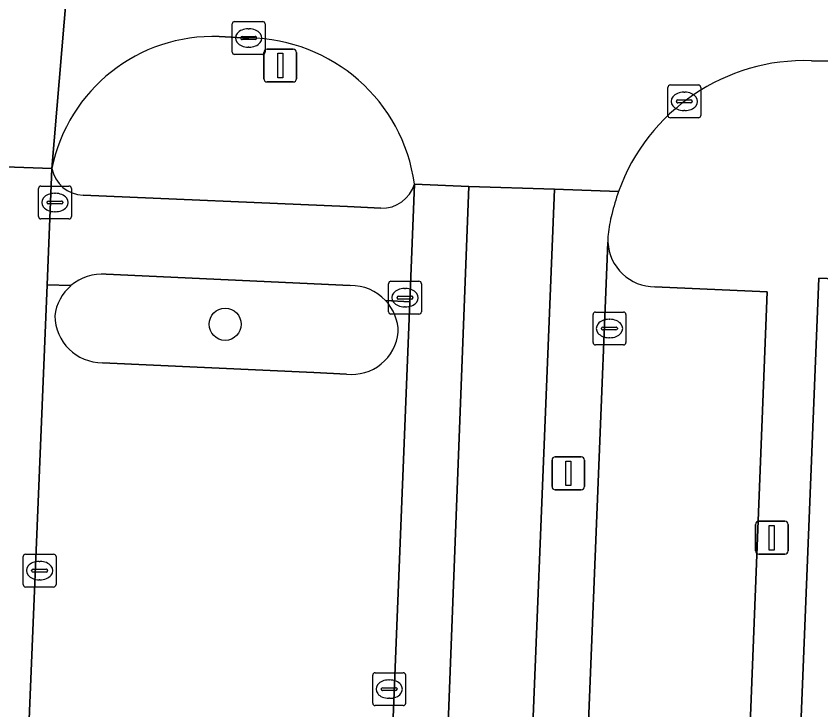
# Model space of a CAD drawing. Extents: x 160732 to 162107, y 387428 to 388479.
# Drawn here: x 161504.03 to 161528.51, y 387536.47 to 387557.58 of the extents above; entities that cross this region are included whole.
import ezdxf

# ---------------------------------------------------------------- set-up
doc = ezdxf.new("R2010")
doc.units = 0
for name, color, linetype in [('IMGEO_Boom', 7, 'Continuous'), ('IMGEO_Kolk', 7, 'Continuous'), ('IMGEO_Lichtmast', 7, 'Continuous'), ('IMGEO_Pand', 7, 'Continuous'), ('IMGEO_Parkeervlak_open', 7, 'Continuous'), ('IMGEO_Rijbaan_lokaal_gesloten', 7, 'Continuous'), ('IMGEO_Rijbaan_lokaal_open', 7, 'Continuous'), ('IMGEO_Verkeerseiland_groen', 7, 'Continuous'), ('IMGEO_Voetpad_open', 7, 'Continuous')]:
    doc.layers.add(name, color=color, linetype=linetype)

msp = doc.modelspace()

# ---------------------------------------------------------------- linework, layer by layer
at = {"layer": 'IMGEO_Boom'}
msp.add_circle((161510.392, 387548.206), 0.489, dxfattribs=at)
at = {"layer": 'IMGEO_Kolk'}
for p, q in [((161510.606, 387556.489), (161510.606, 387557.341)), ((161510.681, 387557.415), (161511.533, 387557.415)), ((161511.607, 387557.341), (161511.607, 387556.489)), ((161511.094, 387557.195), (161511.119, 387557.195)), ((161510.865, 387556.909), (161510.865, 387556.921)), ((161511.303, 387556.872), (161510.905, 387556.872)), ((161510.908, 387556.958), (161511.306, 387556.958)), ((161511.349, 387556.921), (161511.349, 387556.909)), ((161511.117, 387556.635), (161511.092, 387556.635)), ((161511.533, 387556.415), (161510.681, 387556.415)), ((161523.858, 387554.56), (161523.858, 387555.412)), ((161523.933, 387555.486), (161524.785, 387555.486)), ((161524.859, 387555.412), (161524.859, 387554.56)), ((161524.346, 387555.266), (161524.371, 387555.266)), ((161524.117, 387554.98), (161524.117, 387554.992)), ((161524.555, 387554.943), (161524.157, 387554.943)), ((161524.16, 387555.029), (161524.558, 387555.029)), ((161524.601, 387554.992), (161524.601, 387554.98)), ((161524.369, 387554.706), (161524.344, 387554.706)), ((161524.785, 387554.486), (161523.933, 387554.486)), ((161504.789, 387552.41), (161505.641, 387552.41)), ((161504.714, 387551.484), (161504.714, 387552.336)), ((161505.202, 387552.19), (161505.227, 387552.19)), ((161505.715, 387552.336), (161505.715, 387551.484)), ((161504.973, 387551.904), (161504.973, 387551.916)), ((161505.016, 387551.953), (161505.414, 387551.953)), ((161505.457, 387551.916), (161505.457, 387551.904)), ((161505.411, 387551.867), (161505.013, 387551.867)), ((161505.225, 387551.63), (161505.2, 387551.63)), ((161505.641, 387551.41), (161504.789, 387551.41)), ((161515.435, 387549.514), (161516.287, 387549.514)), ((161515.36, 387548.588), (161515.36, 387549.44)), ((161515.848, 387549.294), (161515.873, 387549.294)), ((161516.361, 387549.44), (161516.361, 387548.588)), ((161515.619, 387549.008), (161515.619, 387549.02)), ((161515.662, 387549.057), (161516.06, 387549.057)), ((161516.103, 387549.02), (161516.103, 387549.008)), ((161516.057, 387548.971), (161515.659, 387548.971)), ((161515.871, 387548.734), (161515.846, 387548.734)), ((161516.287, 387548.514), (161515.435, 387548.514)), ((161521.581, 387547.651), (161521.581, 387548.503)), ((161521.656, 387548.577), (161522.508, 387548.577)), ((161522.582, 387548.503), (161522.582, 387547.651)), ((161522.069, 387548.357), (161522.094, 387548.357)), ((161521.84, 387548.071), (161521.84, 387548.083)), ((161522.278, 387548.034), (161521.88, 387548.034)), ((161521.883, 387548.12), (161522.281, 387548.12)), ((161522.324, 387548.083), (161522.324, 387548.071)), ((161522.092, 387547.797), (161522.067, 387547.797)), ((161522.508, 387547.577), (161521.656, 387547.577)), ((161504.322, 387541.212), (161505.174, 387541.212)), ((161504.247, 387540.286), (161504.247, 387541.138)), ((161504.735, 387540.992), (161504.76, 387540.992)), ((161505.248, 387541.138), (161505.248, 387540.286)), ((161504.506, 387540.706), (161504.506, 387540.718)), ((161504.944, 387540.669), (161504.546, 387540.669)), ((161504.549, 387540.755), (161504.947, 387540.755)), ((161504.99, 387540.718), (161504.99, 387540.706)), ((161504.758, 387540.432), (161504.733, 387540.432)), ((161505.174, 387540.212), (161504.322, 387540.212)), ((161514.881, 387536.68), (161514.881, 387537.532)), ((161514.956, 387537.606), (161515.808, 387537.606)), ((161515.882, 387537.532), (161515.882, 387536.68)), ((161515.369, 387537.386), (161515.394, 387537.386)), ((161515.14, 387537.1), (161515.14, 387537.112)), ((161515.578, 387537.063), (161515.18, 387537.063)), ((161515.183, 387537.149), (161515.581, 387537.149)), ((161515.624, 387537.112), (161515.624, 387537.1)), ((161515.392, 387536.826), (161515.367, 387536.826)), ((161515.808, 387536.606), (161514.956, 387536.606))]:
    msp.add_line(p, q, dxfattribs=at)
for points in [[(161510.606, 387556.489), (161510.606, 387557.341)], [(161510.681, 387557.415), (161511.533, 387557.415)], [(161511.607, 387557.341), (161511.607, 387556.489)], [(161511.533, 387556.415), (161510.681, 387556.415)], [(161523.858, 387554.56), (161523.858, 387555.412)], [(161523.933, 387555.486), (161524.785, 387555.486)], [(161524.859, 387555.412), (161524.859, 387554.56)], [(161524.785, 387554.486), (161523.933, 387554.486)], [(161504.789, 387552.41), (161505.641, 387552.41)], [(161504.714, 387551.484), (161504.714, 387552.336)], [(161505.715, 387552.336), (161505.715, 387551.484)], [(161505.641, 387551.41), (161504.789, 387551.41)], [(161515.435, 387549.514), (161516.287, 387549.514)], [(161515.36, 387548.588), (161515.36, 387549.44)], [(161516.361, 387549.44), (161516.361, 387548.588)], [(161516.287, 387548.514), (161515.435, 387548.514)], [(161521.581, 387547.651), (161521.581, 387548.503)], [(161521.656, 387548.577), (161522.508, 387548.577)], [(161522.582, 387548.503), (161522.582, 387547.651)], [(161522.508, 387547.577), (161521.656, 387547.577)], [(161504.322, 387541.212), (161505.174, 387541.212)], [(161504.247, 387540.286), (161504.247, 387541.138)], [(161505.248, 387541.138), (161505.248, 387540.286)], [(161505.174, 387540.212), (161504.322, 387540.212)], [(161514.881, 387536.68), (161514.881, 387537.532)], [(161514.956, 387537.606), (161515.808, 387537.606)], [(161515.882, 387537.532), (161515.882, 387536.68)], [(161515.808, 387536.606), (161514.956, 387536.606)]]:
    msp.add_lwpolyline(points, dxfattribs=at)
for centre, radius, start, end in [((161510.683, 387557.339), 0.0765, 91.552, 178.448), ((161510.683, 387557.339), 0.0765, 91.552, 178.448), ((161511.531, 387557.339), 0.0765, 1.552, 88.448), ((161511.531, 387557.339), 0.0765, 1.552, 88.448), ((161510.905, 387556.918), 0.0403, 85.8775, 175.7526), ((161510.902, 387556.908), 0.0366, 178.938, 274.7102), ((161511.306, 387556.915), 0.043, 264.8664, 352.4533), ((161511.31, 387556.92), 0.0386, 1.7309, 96.639), ((161510.683, 387556.491), 0.0765, 181.552, 268.448), ((161510.683, 387556.491), 0.0765, 181.552, 268.448), ((161511.531, 387556.491), 0.0765, 271.552, 358.448), ((161511.531, 387556.491), 0.0765, 271.552, 358.448), ((161523.935, 387555.41), 0.0765, 91.552, 178.448), ((161523.935, 387555.41), 0.0765, 91.552, 178.448), ((161524.783, 387555.41), 0.0765, 1.552, 88.448), ((161524.783, 387555.41), 0.0765, 1.552, 88.448), ((161524.157, 387554.989), 0.0403, 85.8775, 175.7526), ((161524.154, 387554.979), 0.0366, 178.938, 274.7102), ((161524.558, 387554.986), 0.043, 264.8664, 352.4533), ((161524.562, 387554.991), 0.0386, 1.7309, 96.639), ((161523.935, 387554.562), 0.0765, 181.552, 268.448), ((161523.935, 387554.562), 0.0765, 181.552, 268.448), ((161524.783, 387554.562), 0.0765, 271.552, 358.448), ((161524.783, 387554.562), 0.0765, 271.552, 358.448), ((161504.791, 387552.334), 0.0765, 91.552, 178.448), ((161504.791, 387552.334), 0.0765, 91.552, 178.448), ((161505.639, 387552.334), 0.0765, 1.552, 88.448), ((161505.639, 387552.334), 0.0765, 1.552, 88.448), ((161505.013, 387551.913), 0.0403, 85.8775, 175.7526), ((161505.418, 387551.915), 0.0386, 1.7309, 96.639), ((161505.01, 387551.903), 0.0366, 178.938, 274.7102), ((161505.414, 387551.91), 0.043, 264.8664, 352.4533), ((161504.791, 387551.486), 0.0765, 181.552, 268.448), ((161504.791, 387551.486), 0.0765, 181.552, 268.448), ((161505.639, 387551.486), 0.0765, 271.552, 358.448), ((161505.639, 387551.486), 0.0765, 271.552, 358.448), ((161515.437, 387549.438), 0.0765, 91.552, 178.448), ((161515.437, 387549.438), 0.0765, 91.552, 178.448), ((161516.285, 387549.438), 0.0765, 1.552, 88.448), ((161516.285, 387549.438), 0.0765, 1.552, 88.448), ((161515.659, 387549.017), 0.0403, 85.8775, 175.7526), ((161515.656, 387549.007), 0.0366, 178.938, 274.7102), ((161516.06, 387549.014), 0.043, 264.8664, 352.4533), ((161516.064, 387549.019), 0.0386, 1.7309, 96.639), ((161515.437, 387548.59), 0.0765, 181.552, 268.448), ((161515.437, 387548.59), 0.0765, 181.552, 268.448), ((161516.285, 387548.59), 0.0765, 271.552, 358.448), ((161516.285, 387548.59), 0.0765, 271.552, 358.448), ((161521.658, 387548.501), 0.0765, 91.552, 178.448), ((161521.658, 387548.501), 0.0765, 91.552, 178.448), ((161522.506, 387548.501), 0.0765, 1.552, 88.448), ((161522.506, 387548.501), 0.0765, 1.552, 88.448), ((161521.88, 387548.08), 0.0403, 85.8775, 175.7526), ((161521.877, 387548.07), 0.0366, 178.938, 274.7102), ((161522.281, 387548.077), 0.043, 264.8664, 352.4533), ((161522.285, 387548.082), 0.0386, 1.7309, 96.639), ((161521.658, 387547.653), 0.0765, 181.552, 268.448), ((161521.658, 387547.653), 0.0765, 181.552, 268.448), ((161522.506, 387547.653), 0.0765, 271.552, 358.448), ((161522.506, 387547.653), 0.0765, 271.552, 358.448), ((161504.324, 387541.136), 0.0765, 91.552, 178.448), ((161504.324, 387541.136), 0.0765, 91.552, 178.448), ((161505.172, 387541.136), 0.0765, 1.552, 88.448), ((161505.172, 387541.136), 0.0765, 1.552, 88.448), ((161504.546, 387540.715), 0.0403, 85.8775, 175.7526), ((161504.543, 387540.705), 0.0366, 178.938, 274.7102), ((161504.947, 387540.712), 0.043, 264.8664, 352.4533), ((161504.951, 387540.717), 0.0386, 1.7309, 96.639), ((161504.324, 387540.288), 0.0765, 181.552, 268.448), ((161504.324, 387540.288), 0.0765, 181.552, 268.448), ((161505.172, 387540.288), 0.0765, 271.552, 358.448), ((161505.172, 387540.288), 0.0765, 271.552, 358.448), ((161514.958, 387537.53), 0.0765, 91.552, 178.448), ((161514.958, 387537.53), 0.0765, 91.552, 178.448), ((161515.806, 387537.53), 0.0765, 1.552, 88.448), ((161515.806, 387537.53), 0.0765, 1.552, 88.448), ((161515.18, 387537.109), 0.0403, 85.8775, 175.7526), ((161515.177, 387537.099), 0.0366, 178.938, 274.7102), ((161515.581, 387537.106), 0.043, 264.8664, 352.4533), ((161515.585, 387537.111), 0.0386, 1.7309, 96.639), ((161514.958, 387536.682), 0.0765, 181.552, 268.448), ((161514.958, 387536.682), 0.0765, 181.552, 268.448), ((161515.806, 387536.682), 0.0765, 271.552, 358.448), ((161515.806, 387536.682), 0.0765, 271.552, 358.448)]:
    msp.add_arc(centre, radius, start, end, dxfattribs=at)
for centre, major_axis, ratio, start_param, end_param in [((161511.093, 387556.915), (-0.387, 0.002), 0.722429, 4.712389, 7.853982), ((161511.118, 387556.915), (-0.39, 0.002), 0.717154, 1.570796, 4.712389), ((161524.345, 387554.986), (-0.387, 0.002), 0.722429, 4.712389, 7.853982), ((161524.37, 387554.986), (-0.39, 0.002), 0.717154, 1.570796, 4.712389), ((161505.201, 387551.91), (-0.387, 0.002), 0.722429, 4.712389, 7.853982), ((161505.226, 387551.91), (-0.39, 0.002), 0.717154, 1.570796, 4.712389), ((161515.847, 387549.014), (-0.387, 0.002), 0.722429, 4.712389, 7.853982), ((161515.872, 387549.014), (-0.39, 0.002), 0.717154, 1.570796, 4.712389), ((161522.068, 387548.077), (-0.387, 0.002), 0.722429, 4.712389, 7.853982), ((161522.093, 387548.077), (-0.39, 0.002), 0.717154, 1.570796, 4.712389), ((161504.734, 387540.712), (-0.387, 0.002), 0.722429, 4.712389, 7.853982), ((161504.759, 387540.712), (-0.39, 0.002), 0.717154, 1.570796, 4.712389), ((161515.368, 387537.106), (-0.387, 0.002), 0.722429, 4.712389, 7.853982), ((161515.393, 387537.106), (-0.39, 0.002), 0.717154, 1.570796, 4.712389)]:
    msp.add_ellipse(centre, major_axis=major_axis, ratio=ratio, start_param=start_param, end_param=end_param, dxfattribs=at)
at = {"layer": 'IMGEO_Lichtmast'}
for p, q in [((161511.672, 387556.577), (161512.462, 387556.577)), ((161512.462, 387556.577), (161511.672, 387556.577)), ((161511.572, 387555.677), (161511.572, 387556.477)), ((161511.572, 387556.477), (161511.572, 387555.677)), ((161512.562, 387556.477), (161512.562, 387555.677)), ((161512.562, 387555.677), (161512.562, 387556.477)), ((161512.462, 387555.577), (161511.672, 387555.577)), ((161511.672, 387555.577), (161512.462, 387555.577)), ((161520.434, 387544.171), (161521.224, 387544.171)), ((161521.224, 387544.171), (161520.434, 387544.171)), ((161520.334, 387543.271), (161520.334, 387544.071)), ((161520.334, 387544.071), (161520.334, 387543.271)), ((161521.324, 387544.071), (161521.324, 387543.271)), ((161521.324, 387543.271), (161521.324, 387544.071)), ((161521.224, 387543.171), (161520.434, 387543.171)), ((161520.434, 387543.171), (161521.224, 387543.171)), ((161526.623, 387542.211), (161527.413, 387542.211)), ((161527.413, 387542.211), (161526.623, 387542.211)), ((161526.523, 387541.311), (161526.523, 387542.111)), ((161526.523, 387542.111), (161526.523, 387541.311)), ((161527.513, 387542.111), (161527.513, 387541.311)), ((161527.513, 387541.311), (161527.513, 387542.111)), ((161527.413, 387541.211), (161526.623, 387541.211)), ((161526.623, 387541.211), (161527.413, 387541.211))]:
    msp.add_line(p, q, dxfattribs=at)
for points in [[(161511.992, 387556.452), (161512.142, 387556.452), (161512.142, 387555.702), (161511.992, 387555.702), (161511.992, 387556.452)], [(161520.754, 387544.046), (161520.904, 387544.046), (161520.904, 387543.296), (161520.754, 387543.296), (161520.754, 387544.046)], [(161526.943, 387542.086), (161527.093, 387542.086), (161527.093, 387541.336), (161526.943, 387541.336), (161526.943, 387542.086)]]:
    msp.add_lwpolyline(points, dxfattribs=at)
for centre, start, end in [((161511.672, 387556.477), 90, 180), ((161511.672, 387556.477), 90, 180), ((161512.462, 387556.477), 0, 90), ((161512.462, 387556.477), 360, 90), ((161511.672, 387555.677), 180, 270), ((161511.672, 387555.677), 180, 270), ((161512.462, 387555.677), 270, 0), ((161512.462, 387555.677), 270, 0), ((161520.434, 387544.071), 90, 180), ((161520.434, 387544.071), 90, 180), ((161521.224, 387544.071), 0, 90), ((161521.224, 387544.071), 360, 90), ((161520.434, 387543.271), 180, 270), ((161520.434, 387543.271), 180, 270), ((161521.224, 387543.271), 270, 0), ((161521.224, 387543.271), 270, 0), ((161526.623, 387542.111), 90, 180), ((161526.623, 387542.111), 90, 180), ((161527.413, 387542.111), 0, 90), ((161527.413, 387542.111), 360, 90), ((161526.623, 387541.311), 180, 270), ((161526.623, 387541.311), 180, 270), ((161527.413, 387541.311), 270, 0), ((161527.413, 387541.311), 270, 0)]:
    msp.add_arc(centre, 0.1, start, end, dxfattribs=at)
at = {"layer": 'IMGEO_Pand'}
msp.add_lwpolyline([(161548.154, 387548.818), (161543.656, 387548.999), (161538.115, 387549.223), (161528.451, 387549.613), (161526.651, 387505), (161526.449, 387500), (161525.663, 387480.519), (161548.044, 387479.616), (161550.937, 387479.499), (161551.189, 387485.744), (161546.196, 387485.99), (161546.184, 387500)], close=True, dxfattribs=at)
at = {"layer": 'IMGEO_Parkeervlak_open'}
for points in [[(161522.033, 387550.706), (161520.557, 387514.2)], [(161505.699, 387549.381), (161504.977, 387549.41), (161503.602, 387516.124)], [(161526.878, 387549.19), (161523.466, 387549.349)], [(161522.137, 387515.523), (161525.552, 387515.379), (161526.878, 387549.19)], [(161514.677, 387515.765), (161516.006, 387548.893)], [(161516.006, 387548.893), (161515.272, 387548.926)], [(161514.081, 387546.686), (161513.09, 387546.734), (161506.661, 387547.034)]]:
    msp.add_lwpolyline(points, dxfattribs=at)
for centre, radius, start, end in [((161523.453, 387550.77), 1.421, 182.5826, 270.5381), ((161506.648, 387548.281), 1.452, 130.7903, 172.7797), ((161514.216, 387547.944), 1.442, 0.9207, 42.9291), ((161506.665, 387548.492), 1.458, 181.1103, 269.8433), ((161514.23, 387548.114), 1.436, 264.0495, 354.1245)]:
    msp.add_arc(centre, radius, start, end, dxfattribs=at)
at = {"layer": 'IMGEO_Rijbaan_lokaal_gesloten'}
for points in [[(161506.489, 387569.304), (161506.467, 387569.305), (161504.805, 387569.35), (161501.558, 387569.484), (161499.866, 387569.531), (161499.746, 387566.596), (161499.439, 387559.049), (161499.273, 387554.963), (161499.22, 387553.181), (161500.888, 387553.135), (161503.405, 387553.006), (161505.123, 387552.947), (161506.47, 387568.957)], [(161506.47, 387568.957), (161505.123, 387552.947)], [(161528.228, 387556.224), (161529.058, 387556.206), (161529.118, 387557.878), (161583.046, 387555.682), (161623.924, 387554.084), (161671.968, 387552.174), (161671.874, 387550.474), (161674.671, 387550.36), (161675.523, 387550.334), (161691.139, 387549.683), (161691.187, 387551.341), (161722.277, 387550.081), (161751.076, 387548.942), (161751.174, 387552.103), (161722.559, 387553.276), (161691.289, 387554.55), (161691.349, 387556.218), (161690.713, 387556.247)], [(161510.212, 387556.96), (161511.107, 387556.915)], [(161501.898, 387516.03), (161503.405, 387553.006), (161500.888, 387553.135), (161499.001, 387506.399), (161518.528, 387505.667), (161520.406, 387552.315)], [(161516.15, 387552.473), (161517.803, 387552.399), (161520.406, 387552.315), (161522.355, 387552.241)], [(161520.406, 387552.315), (161517.803, 387552.399), (161516.42, 387516.57)]]:
    msp.add_lwpolyline(points, dxfattribs=at)
for centre, radius, start, end in [((161510.035, 387551.951), 5.012, 87.9808, 168.5353), ((161511.045, 387551.761), 5.155, 7.9428, 89.3084), ((161528.02, 387550.209), 6.018, 88.0197, 160.2696)]:
    msp.add_arc(centre, radius, start, end, dxfattribs=at)
at = {"layer": 'IMGEO_Rijbaan_lokaal_open'}
for points in [[(161503.603, 387515.547), (161503.595, 387516.004), (161503.602, 387516.124), (161504.977, 387549.41), (161505.123, 387552.947), (161503.405, 387553.006), (161501.898, 387516.03)], [(161516.42, 387516.57), (161517.803, 387552.399), (161516.15, 387552.473), (161516.006, 387548.893), (161514.677, 387515.765), (161514.681, 387515.737), (161514.684, 387515.708)], [(161522.355, 387552.241), (161520.406, 387552.315), (161518.528, 387505.667), (161519.22, 387505.641)], [(161520.245, 387506.575), (161520.548, 387514.073), (161520.557, 387514.2), (161522.033, 387550.706)]]:
    msp.add_lwpolyline(points, dxfattribs=at)
for centre, radius, start, end in [((161528.126, 387550.179), 6.128, 160.3375, 167.072), ((161526.336, 387550.467), 4.321, 165.4905, 173.7348), ((161523.389, 387550.776), 1.357, 173.1074, 182.9597)]:
    msp.add_arc(centre, radius, start, end, dxfattribs=at)
at = {"layer": 'IMGEO_Verkeerseiland_groen'}
for points in [[(161511.107, 387556.915), (161510.212, 387556.96)], [(161506.076, 387552.135), (161514.115, 387551.785), (161515.129, 387551.735)], [(161514.193, 387549.383), (161506.77, 387549.73)], [(161506.661, 387547.034), (161513.09, 387546.734), (161514.081, 387546.686)]]:
    msp.add_lwpolyline(points, dxfattribs=at)
for centre, radius, start, end in [((161510.035, 387551.951), 5.012, 87.9808, 168.5353), ((161511.045, 387551.761), 5.155, 7.9428, 89.3084), ((161506.096, 387553.123), 0.988, 190.2667, 268.8683), ((161515.158, 387552.77), 1.035, 268.3877, 343.3326), ((161506.651, 387548.277), 1.458, 85.3183, 130.7795), ((161506.648, 387548.281), 1.452, 130.7903, 172.7797), ((161514.218, 387547.941), 1.442, 43.0805, 91.0103), ((161514.216, 387547.944), 1.442, 0.9207, 42.9291), ((161506.665, 387548.492), 1.458, 181.1103, 269.8433), ((161514.23, 387548.114), 1.436, 264.0495, 354.1245)]:
    msp.add_arc(centre, radius, start, end, dxfattribs=at)
at = {"layer": 'IMGEO_Voetpad_open'}
for points in [[(161529.058, 387556.206), (161528.228, 387556.224)], [(161505.123, 387552.947), (161504.977, 387549.41), (161505.699, 387549.381)], [(161515.272, 387548.926), (161516.006, 387548.893), (161516.15, 387552.473)], [(161515.129, 387551.735), (161514.115, 387551.785), (161506.076, 387552.135)], [(161506.77, 387549.73), (161514.193, 387549.383)], [(161519.22, 387505.641), (161518.528, 387505.667), (161499.001, 387506.399), (161498.994, 387506.192), (161526.651, 387505), (161528.451, 387549.613), (161538.115, 387549.223), (161543.656, 387548.999), (161548.154, 387548.818), (161552.94, 387548.624), (161558.767, 387548.389), (161573.49, 387547.795), (161578.31, 387547.602), (161584.166, 387547.367), (161593.546, 387546.993)], [(161523.466, 387549.349), (161526.878, 387549.19), (161525.552, 387515.379), (161522.137, 387515.523)]]:
    msp.add_lwpolyline(points, dxfattribs=at)
for centre, radius, start, end in [((161528.02, 387550.209), 6.018, 88.0197, 160.2696), ((161506.096, 387553.123), 0.988, 190.2667, 268.8683), ((161515.158, 387552.77), 1.035, 268.3877, 343.3326), ((161528.126, 387550.179), 6.128, 160.3375, 167.072), ((161526.336, 387550.467), 4.321, 165.4905, 173.7348), ((161523.389, 387550.776), 1.357, 173.1074, 182.9597), ((161523.453, 387550.77), 1.421, 182.5826, 270.5381), ((161506.651, 387548.277), 1.458, 85.3183, 130.7795), ((161514.218, 387547.941), 1.442, 43.0805, 91.0103)]:
    msp.add_arc(centre, radius, start, end, dxfattribs=at)

doc.saveas('drawing.dxf')
